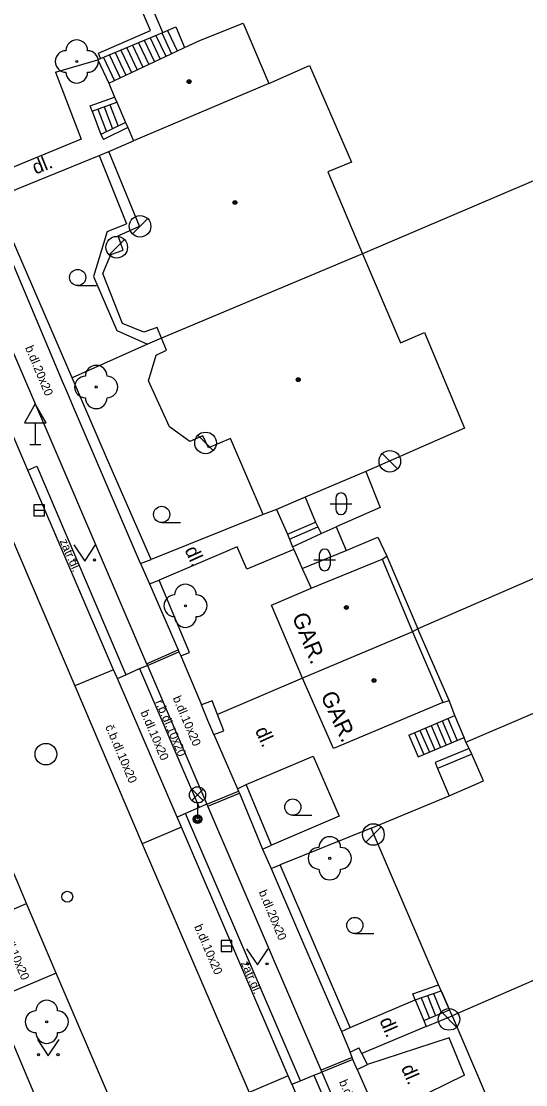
# Model space of a CAD drawing. Extents: x -600391 to -599491, y -1160176 to -1159402.
# Drawn here: x -599957.51 to -599934.16, y -1160008.45 to -1159959.22 of the extents above; entities that cross this region are included whole.
import ezdxf

# ---------------------------------------------------------------- set-up
doc = ezdxf.new("R2010")
doc.units = 0
for name, color, linetype in [('Level 10', 7, 'Continuous'), ('Level 11', 7, 'Continuous'), ('Level 22', 7, 'Continuous'), ('Level 27', 7, 'Continuous'), ('Level 28', 7, 'Continuous'), ('Level 33', 7, 'Continuous'), ('Level 34', 7, 'Continuous'), ('Level 36', 7, 'Continuous'), ('Level 39', 7, 'Continuous'), ('Level 40', 7, 'Continuous'), ('Level 41', 7, 'Continuous'), ('Level 5', 7, 'Continuous'), ('Level 51', 7, 'Continuous'), ('Level 6', 7, 'Continuous'), ('Level 7', 7, 'Continuous'), ('Level 8', 7, 'Continuous')]:
    doc.layers.add(name, color=color, linetype=linetype)

msp = doc.modelspace()

# ---------------------------------------------------------------- linework, layer by layer
at = {"layer": 'Level 10'}
for points in [[(-599944.99, -1160008.43), (-599945.16, -1160008.05), (-599950.1, -1159996.53), (-599950.3, -1159996.07), (-599953.06, -1159989.64), (-599953.24, -1159989.24), (-599957.2, -1159980), (-599957.34, -1159979.68), (-599960.83, -1159971.55)], [(-599943.66, -1160031.85), (-599952.04, -1160012.26), (-599953.42, -1160009.05), (-599955.89, -1160003.29), (-599957.26, -1160000.07), (-599957.66, -1159999.14), (-599960.41, -1159992.7), (-599962.89, -1159986.93), (-599963.29, -1159986.01), (-599964.28, -1159983.7), (-599966.64, -1159978.19), (-599967.03, -1159977.28), (-599967.96, -1159975.09)], [(-599944.99, -1160008.43), (-599943.63, -1160011.68), (-599943.45, -1160012.17), (-599936.23, -1160028.9)]]:
    msp.add_lwpolyline(points, dxfattribs=at)
at = {"layer": 'Level 11'}
for points in [[(-599950.96, -1159959.73), (-599953.51, -1159953.78)], [(-599951.53, -1159959.65), (-599953.91, -1159954.11)], [(-599953.97, -1159961), (-599953.84, -1159960.94), (-599950.96, -1159959.73), (-599950.36, -1159959.47)], [(-599953.94, -1159960.69), (-599951.53, -1159959.65)], [(-599951.01, -1159959.76), (-599950.56, -1159960.72)], [(-599950.74, -1159959.64), (-599950.29, -1159960.59)], [(-599950.36, -1159959.47), (-599949.95, -1159960.43)], [(-599952.36, -1159960.32), (-599951.88, -1159961.34)], [(-599952.09, -1159960.21), (-599951.61, -1159961.22)], [(-599951.82, -1159960.1), (-599951.35, -1159961.09)], [(-599951.55, -1159959.98), (-599951.08, -1159960.97)], [(-599951.28, -1159959.87), (-599950.82, -1159960.84)], [(-599953.84, -1159960.94), (-599953.94, -1159960.69)], [(-599953.43, -1159960.78), (-599952.93, -1159961.84)], [(-599953.17, -1159960.66), (-599952.67, -1159961.72)], [(-599952.9, -1159960.55), (-599952.4, -1159961.59)], [(-599952.63, -1159960.44), (-599952.14, -1159961.47)], [(-599955.93, -1159961.58), (-599953.97, -1159961)], [(-599953.97, -1159961), (-599953.46, -1159962.09)], [(-599953.7, -1159960.89), (-599953.2, -1159961.97)], [(-599955.93, -1159961.58), (-599954.73, -1159964.67)], [(-599953.68, -1159963.18), (-599953.29, -1159964.2)], [(-599953.41, -1159963.08), (-599953.03, -1159964.07)], [(-599954.23, -1159963.38), (-599953.82, -1159964.46)], [(-599953.96, -1159963.28), (-599953.56, -1159964.33)], [(-599954.73, -1159964.67), (-599959.16, -1159966.49)], [(-599958.76, -1159967.41), (-599953.91, -1159965.43), (-599953.45, -1159965.24)], [(-599953.91, -1159965.43), (-599952.64, -1159968.59)], [(-599961.52, -1159966.09), (-599955.44, -1159980.23), (-599951.71, -1159988.96), (-599951.67, -1159989.05)], [(-599953.54, -1159968.95), (-599952.64, -1159968.59)], [(-599953.54, -1159968.95), (-599954.17, -1159971.04)], [(-599954.17, -1159971.04), (-599953.09, -1159973.54)], [(-599953.09, -1159973.54), (-599951.66, -1159974.17)], [(-599957.2, -1159980), (-599956.79, -1159979.81), (-599952.67, -1159989.47)], [(-599941.56, -1159980.07), (-599940.9, -1159981.73), (-599942.94, -1159982.63)], [(-599959.04, -1159980.62), (-599955.03, -1159989.98)], [(-599944.37, -1159981.25), (-599943.89, -1159982.41)], [(-599945.7, -1159981.82), (-599945.19, -1159982.96)], [(-599946.31, -1159982.06), (-599951.5, -1159984.14)], [(-599945.19, -1159982.96), (-599943.89, -1159982.41)], [(-599943.89, -1159982.41), (-599943.78, -1159982.63)], [(-599945.19, -1159982.96), (-599945.09, -1159983.2)], [(-599945.09, -1159983.2), (-599943.78, -1159982.63)], [(-599944.95, -1159983.55), (-599943.62, -1159982.93)], [(-599943.78, -1159982.63), (-599943.62, -1159982.93)], [(-599943.62, -1159982.93), (-599942.94, -1159982.63)], [(-599942.94, -1159982.63), (-599942.47, -1159983.72)], [(-599945.09, -1159983.2), (-599944.95, -1159983.55)], [(-599942.47, -1159983.72), (-599941, -1159983.1), (-599940.59, -1159983.98)], [(-599947.51, -1159983.55), (-599951.13, -1159985.1)], [(-599947.07, -1159984.59), (-599947.51, -1159983.55)], [(-599944.9, -1159983.67), (-599947.07, -1159984.59)], [(-599944.95, -1159983.55), (-599944.9, -1159983.67), (-599944.5, -1159984.56)], [(-599944.5, -1159984.56), (-599942.47, -1159983.72)], [(-599940.81, -1159984.12), (-599940.59, -1159983.98)], [(-599940.59, -1159983.98), (-599939.15, -1159987.34)], [(-599944.5, -1159984.56), (-599944.09, -1159985.47)], [(-599937.7, -1159990.66), (-599939.15, -1159987.34)], [(-599951.71, -1159988.96), (-599950.25, -1159988.32)], [(-599951.67, -1159989.05), (-599950.21, -1159988.41)], [(-599953.24, -1159989.24), (-599955.03, -1159989.98)], [(-599952.67, -1159989.47), (-599952.04, -1159989.19), (-599951.67, -1159989.05)], [(-599952.04, -1159989.19), (-599949.28, -1159995.62)], [(-599951.67, -1159989.05), (-599948.92, -1159995.46)], [(-599953.06, -1159989.64), (-599952.67, -1159989.47)], [(-599955.03, -1159989.98), (-599951.91, -1159997.3), (-599946.96, -1160008.82), (-599945.19, -1160012.92), (-599938.03, -1160029.65), (-599933.29, -1160040.69), (-599928.87, -1160050.95), (-599924.07, -1160062.12)], [(-599937.99, -1159990.76), (-599937.7, -1159990.66)], [(-599937.44, -1159991.36), (-599937.7, -1159990.66)], [(-599939.57, -1159992.27), (-599937.44, -1159991.36)], [(-599938.54, -1159991.83), (-599938.1, -1159992.84)], [(-599938.28, -1159991.72), (-599937.84, -1159992.73)], [(-599938.03, -1159991.61), (-599937.59, -1159992.62)], [(-599937.77, -1159991.5), (-599937.33, -1159992.51)], [(-599937.01, -1159992.38), (-599937.44, -1159991.36)], [(-599939.57, -1159992.27), (-599939.13, -1159993.28)], [(-599939.31, -1159992.16), (-599938.87, -1159993.17)], [(-599939.06, -1159992.05), (-599938.62, -1159993.06)], [(-599938.8, -1159991.94), (-599938.36, -1159992.95)], [(-599939.13, -1159993.28), (-599937.01, -1159992.38)], [(-599936.93, -1159992.6), (-599937.01, -1159992.38)], [(-599947.1, -1159994.56), (-599944, -1159993.25)], [(-599944, -1159993.25), (-599942.8, -1159996.02)], [(-599936.78, -1159992.88), (-599938.35, -1159993.53), (-599938.25, -1159993.81)], [(-599936.65, -1159993.15), (-599938.25, -1159993.81)], [(-599938.25, -1159993.81), (-599937.7, -1159995.08)], [(-599948.92, -1159995.46), (-599947.45, -1159994.87)], [(-599948.88, -1159995.55), (-599947.41, -1159994.96)], [(-599948.92, -1159995.46), (-599949.28, -1159995.62), (-599949.9, -1159995.89)], [(-599943.59, -1160007.87), (-599943.63, -1160007.78), (-599948.88, -1159995.55), (-599948.92, -1159995.46)], [(-599949.9, -1159995.89), (-599950.3, -1159996.07)], [(-599944.59, -1160008.27), (-599949.9, -1159995.89)], [(-599942.8, -1159996.02), (-599945.92, -1159997.36)], [(-599950.1, -1159996.53), (-599951.91, -1159997.3)], [(-599941.31, -1159996.57), (-599945.52, -1159998.28)], [(-599960.17, -1160001.31), (-599959.79, -1160001.14), (-599957.26, -1160000.07)], [(-599955.89, -1160003.29), (-599958.41, -1160004.35), (-599958.78, -1160004.49)], [(-599958.78, -1160004.49), (-599958.74, -1160004.58), (-599956.36, -1160010.21), (-599956.32, -1160010.3)], [(-599942.29, -1160005.81), (-599939.28, -1160004.53)], [(-599939.28, -1160004.53), (-599938.88, -1160005.48)], [(-599939, -1160004.43), (-599938.61, -1160005.37)], [(-599938.71, -1160004.33), (-599938.33, -1160005.26)], [(-599938.43, -1160004.23), (-599938.05, -1160005.14)], [(-599937.7, -1160006.28), (-599941.49, -1160007.52)], [(-599937, -1160008.01), (-599937.7, -1160006.28)], [(-599942.2, -1160007.19), (-599943.63, -1160007.78)], [(-599942.16, -1160007.28), (-599943.59, -1160007.87)], [(-599945.16, -1160008.05), (-599946.96, -1160008.82)], [(-599944.59, -1160008.27), (-599943.97, -1160008.01), (-599943.59, -1160007.87)], [(-599943.97, -1160008.01), (-599942.59, -1160011.22)], [(-599943.59, -1160007.87), (-599942.23, -1160011.08)], [(-599937, -1160008.01), (-599939.51, -1160009.24)], [(-599944.99, -1160008.43), (-599944.59, -1160008.27)]]:
    msp.add_lwpolyline(points, dxfattribs=at)
at = {"layer": 'Level 22'}
for centre in [(-599954.94, -1159961.08), (-599954.04, -1159976.15), (-599949.91, -1159986.28), (-599943.23, -1159997.97), (-599956.33, -1160005.54)]:
    msp.add_circle(centre, 0.05, dxfattribs=at)
for centre, start, end in [((-599954.94, -1159960.58), 0, 180), ((-599955.44, -1159961.08), 90, 270), ((-599954.44, -1159961.08), 270, 90), ((-599954.94, -1159961.58), 180, 0), ((-599954.04, -1159975.65), 0, 180), ((-599954.54, -1159976.15), 90, 270), ((-599953.54, -1159976.15), 270, 90), ((-599954.04, -1159976.65), 180, 0), ((-599949.91, -1159985.78), 0, 180), ((-599950.41, -1159986.28), 90, 270), ((-599949.41, -1159986.28), 270, 90), ((-599949.91, -1159986.78), 180, 0), ((-599943.23, -1159997.47), 0, 180), ((-599943.73, -1159997.97), 90, 270), ((-599942.73, -1159997.97), 270, 90), ((-599943.23, -1159998.47), 180, 0), ((-599956.33, -1160005.04), 0, 180), ((-599956.83, -1160005.54), 90, 270), ((-599955.83, -1160005.54), 270, 90), ((-599956.33, -1160006.04), 180, 0)]:
    msp.add_arc(centre, 0.5, start, end, dxfattribs=at)
at = {"layer": 'Level 27'}
for p, q in [((-599952.364, -1159969.063), (-599951.657, -1159968.356)), ((-599953.444, -1159970.033), (-599952.737, -1159969.326)), ((-599948.627, -1159979.094), (-599949.334, -1159978.387)), ((-599940.097, -1159979.944), (-599940.804, -1159979.237)), ((-599956.93, -1159981.86), (-599956.43, -1159981.86)), ((-599941.564, -1159997.223), (-599940.857, -1159996.516)), ((-599948.26, -1160002.03), (-599947.76, -1160002.03)), ((-599937.357, -1160005.784), (-599938.064, -1160005.077))]:
    msp.add_line(p, q, dxfattribs=at)
for points in [[(-599956.93, -1159982.11), (-599956.43, -1159982.11), (-599956.43, -1159981.61), (-599956.93, -1159981.61)], [(-599948.26, -1160002.28), (-599947.76, -1160002.28), (-599947.76, -1160001.78), (-599948.26, -1160001.78)]]:
    msp.add_lwpolyline(points, close=True, dxfattribs=at)
for centre in [(-599952.01, -1159968.71), (-599953.09, -1159969.68), (-599948.98, -1159978.74), (-599940.45, -1159979.59), (-599956.37, -1159993.15), (-599941.21, -1159996.87), (-599937.71, -1160005.43)]:
    msp.add_circle(centre, 0.5, dxfattribs=at)
at = {"layer": 'Level 28'}
msp.add_circle((-599955.38, -1159999.75), 0.25, dxfattribs=at)
at = {"layer": 'Level 33'}
for p, q in [((-599949.615, -1159995.3), (-599949.085, -1159994.77)), ((-599949.615, -1159994.77), (-599949.085, -1159995.3)), ((-599949.35, -1159995.41), (-599949.35, -1159996.16))]:
    msp.add_line(p, q, dxfattribs=at)
for centre, radius in [((-599949.35, -1159995.035), 0.375), ((-599949.35, -1159996.16), 0.2), ((-599949.35, -1159996.16), 0.145), ((-599949.35, -1159996.16), 0.0876)]:
    msp.add_circle(centre, radius, dxfattribs=at)
at = {"layer": 'Level 34'}
for p, q in [((-599956.86, -1159977.802), (-599956.86, -1159978.82)), ((-599957.11, -1159978.82), (-599956.61, -1159978.82))]:
    msp.add_line(p, q, dxfattribs=at)
msp.add_lwpolyline([(-599957.36, -1159977.802), (-599956.36, -1159977.802), (-599956.86, -1159976.936)], close=True, dxfattribs=at)
at = {"layer": 'Level 36'}
for p, q in [((-599954.9, -1159971.455), (-599954.025, -1159971.455)), ((-599942.956, -1159981.306), (-599942.956, -1159981.806)), ((-599942.456, -1159981.306), (-599942.456, -1159981.806)), ((-599943.206, -1159981.556), (-599942.206, -1159981.556)), ((-599951.01, -1159982.425), (-599950.135, -1159982.425)), ((-599943.716, -1159983.906), (-599943.716, -1159984.406)), ((-599943.216, -1159983.906), (-599943.216, -1159984.406)), ((-599943.966, -1159984.156), (-599942.966, -1159984.156)), ((-599944.94, -1159995.975), (-599944.065, -1159995.975)), ((-599942.07, -1160001.455), (-599941.195, -1160001.455))]:
    msp.add_line(p, q, dxfattribs=at)
for points in [[(-599955.07, -1159983.46), (-599954.57, -1159984.21), (-599954.07, -1159983.46)], [(-599947.08, -1160002.16), (-599946.58, -1160002.91), (-599946.08, -1160002.16)], [(-599956.76, -1160006.36), (-599956.26, -1160007.11), (-599955.76, -1160006.36)]]:
    msp.add_lwpolyline(points, dxfattribs=at)
for centre, radius in [((-599954.9, -1159971.08), 0.375), ((-599951.01, -1159982.05), 0.375), ((-599955.02, -1159984.16), 0.05), ((-599954.121, -1159984.16), 0.05), ((-599944.94, -1159995.6), 0.375), ((-599942.07, -1160001.08), 0.375), ((-599947.03, -1160002.86), 0.05), ((-599946.131, -1160002.86), 0.05), ((-599956.71, -1160007.06), 0.05), ((-599955.811, -1160007.06), 0.05)]:
    msp.add_circle(centre, radius, dxfattribs=at)
for centre, start, end in [((-599942.706, -1159981.306), 0, 180), ((-599942.706, -1159981.806), 180, 0), ((-599943.466, -1159983.906), 0, 180), ((-599943.466, -1159984.406), 180, 0)]:
    msp.add_arc(centre, 0.25, start, end, dxfattribs=at)
at = {"layer": 'Level 39'}
for centre, radius in [((-599949.74, -1159962.01), 0.09), ((-599949.74, -1159962.01), 0.0398), ((-599947.62, -1159967.61), 0.09), ((-599947.62, -1159967.61), 0.0398), ((-599944.69, -1159975.81), 0.09), ((-599944.69, -1159975.81), 0.0398), ((-599942.46, -1159986.36), 0.09), ((-599942.46, -1159986.36), 0.0398), ((-599941.18, -1159989.74), 0.09), ((-599941.18, -1159989.74), 0.0398)]:
    msp.add_circle(centre, radius, dxfattribs=at)
at = {"layer": 'Level 5'}
for points in [[(-599953.46, -1159962.09), (-599950.05, -1159960.48), (-599949.95, -1159960.43), (-599949.22, -1159960.09), (-599947.24, -1159959.3)], [(-599947.24, -1159959.3), (-599946.05, -1159962.1)], [(-599946.05, -1159962.1), (-599944.17, -1159961.26)], [(-599944.17, -1159961.26), (-599942.23, -1159965.74)], [(-599953.46, -1159962.09), (-599953.19, -1159962.73), (-599953.09, -1159962.97), (-599952.68, -1159963.9), (-599952.58, -1159964.14), (-599952.31, -1159964.76)], [(-599946.05, -1159962.1), (-599952.31, -1159964.76)], [(-599953.45, -1159965.24), (-599952.31, -1159964.76)], [(-599952.03, -1159968.71), (-599953.45, -1159965.24)], [(-599942.23, -1159965.74), (-599943.32, -1159966.19)], [(-599943.32, -1159966.19), (-599941.71, -1159969.98)], [(-599953.02, -1159969.15), (-599952.03, -1159968.71)], [(-599952.79, -1159969.82), (-599953.02, -1159969.15)], [(-599953.73, -1159970.9), (-599953.37, -1159970.02)], [(-599953.37, -1159970.02), (-599952.79, -1159969.82)], [(-599941.71, -1159969.98), (-599951.02, -1159973.89)], [(-599941.71, -1159969.98), (-599939.96, -1159974.11)], [(-599952.82, -1159973.21), (-599953.73, -1159970.9)], [(-599951.83, -1159973.61), (-599952.82, -1159973.21)], [(-599951.22, -1159973.4), (-599951.83, -1159973.61)], [(-599951.02, -1159973.89), (-599951.22, -1159973.4)], [(-599950.78, -1159974.44), (-599951.02, -1159973.89)], [(-599939.96, -1159974.11), (-599938.85, -1159973.63)], [(-599938.85, -1159973.63), (-599936.99, -1159978.05)], [(-599951.26, -1159974.68), (-599950.78, -1159974.44)], [(-599951.62, -1159975.86), (-599951.26, -1159974.68)], [(-599950.65, -1159978), (-599951.62, -1159975.86)], [(-599949.7, -1159978.67), (-599950.65, -1159978)], [(-599949.1, -1159978.41), (-599949.7, -1159978.67)], [(-599948.84, -1159978.97), (-599949.1, -1159978.41)], [(-599947.83, -1159978.53), (-599948.84, -1159978.97)], [(-599946.31, -1159982.06), (-599947.83, -1159978.53)], [(-599936.99, -1159978.05), (-599941.56, -1159980.07)], [(-599941.56, -1159980.07), (-599944.37, -1159981.25)], [(-599944.37, -1159981.25), (-599945.7, -1159981.82)], [(-599945.7, -1159981.82), (-599946.31, -1159982.06)], [(-599944.09, -1159985.47), (-599940.81, -1159984.12)], [(-599940.81, -1159984.12), (-599939.4, -1159987.48)], [(-599945.92, -1159986.25), (-599944.09, -1159985.47)], [(-599944.49, -1159989.63), (-599945.92, -1159986.25)], [(-599939.4, -1159987.48), (-599944.49, -1159989.63)], [(-599939.4, -1159987.48), (-599937.99, -1159990.76)], [(-599936.93, -1159992.6), (-599928.17, -1159988.84)], [(-599943.06, -1159992.88), (-599944.49, -1159989.63)], [(-599937.99, -1159990.76), (-599943.06, -1159992.88)], [(-599936.78, -1159992.88), (-599936.93, -1159992.6)], [(-599936.65, -1159993.15), (-599936.78, -1159992.88)], [(-599936.11, -1159994.38), (-599936.65, -1159993.15)], [(-599937.7, -1159995.08), (-599936.11, -1159994.38)], [(-599941.31, -1159996.57), (-599937.7, -1159995.08)], [(-599937.57, -1160005.27), (-599937.69, -1160004.99), (-599938.07, -1160004.1), (-599938.19, -1160003.83), (-599941.31, -1159996.57)], [(-599926.39, -1160000.41), (-599937.57, -1160005.27)], [(-599937.57, -1160005.27), (-599935.54, -1160010), (-599935.42, -1160010.3), (-599935.01, -1160011.26), (-599934.87, -1160011.56), (-599932.85, -1160016.29)]]:
    msp.add_lwpolyline(points, dxfattribs=at)
at = {"layer": 'Level 51'}
for points in [[(-599922.31, -1159961.69), (-599941.71, -1159969.98)], [(-599911.14, -1159975.18), (-599939.15, -1159987.34)]]:
    msp.add_lwpolyline(points, dxfattribs=at)
at = {"layer": 'Level 6'}
for points in [[(-599953.09, -1159962.97), (-599952.68, -1159963.9)], [(-599938.07, -1160004.1), (-599937.69, -1160004.99)]]:
    msp.add_lwpolyline(points, dxfattribs=at)
at = {"layer": 'Level 7'}
for points in [[(-599954.32, -1159963.14), (-599953.19, -1159962.73)], [(-599954.23, -1159963.38), (-599954.32, -1159963.14)], [(-599954.23, -1159963.38), (-599953.09, -1159962.97)], [(-599952.68, -1159963.9), (-599953.82, -1159964.46)], [(-599952.58, -1159964.14), (-599953.71, -1159964.69)], [(-599953.82, -1159964.46), (-599953.71, -1159964.69)], [(-599951.99, -1159984.33), (-599955.14, -1159976.97), (-599955.37, -1159976.42), (-599955.6, -1159975.89), (-599957.79, -1159970.68), (-599959.15, -1159967.6)], [(-599955.15, -1159975.73), (-599958.76, -1159967.41)], [(-599951.02, -1159973.89), (-599951.66, -1159974.17), (-599955.15, -1159975.73)], [(-599951.5, -1159984.14), (-599953.52, -1159979.52), (-599955.15, -1159975.73)], [(-599951.99, -1159984.33), (-599951.5, -1159984.14)], [(-599951.57, -1159985.27), (-599951.13, -1159985.1)], [(-599951.57, -1159985.27), (-599950.25, -1159988.32), (-599950.21, -1159988.41), (-599950.13, -1159988.6)], [(-599949.72, -1159988.44), (-599951.13, -1159985.1)], [(-599939.15, -1159987.34), (-599939.4, -1159987.48)], [(-599950.13, -1159988.6), (-599949.72, -1159988.44)], [(-599944.49, -1159989.63), (-599948.43, -1159991.32)], [(-599948.68, -1159990.68), (-599949.16, -1159990.87)], [(-599948.13, -1159992.07), (-599948.43, -1159991.32), (-599948.68, -1159990.68)], [(-599948.59, -1159992.24), (-599948.87, -1159991.59), (-599949.16, -1159990.87)], [(-599948.59, -1159992.24), (-599948.13, -1159992.07)], [(-599947.5, -1159994.75), (-599947.1, -1159994.56)], [(-599947.5, -1159994.75), (-599947.45, -1159994.87), (-599947.41, -1159994.96), (-599946.34, -1159997.55)], [(-599945.92, -1159997.36), (-599947.1, -1159994.56)], [(-599946.34, -1159997.55), (-599945.92, -1159997.36)], [(-599945.94, -1159998.44), (-599945.52, -1159998.28)], [(-599945.94, -1159998.44), (-599944.72, -1160001.28), (-599944.49, -1160001.82), (-599942.69, -1160005.99)], [(-599942.29, -1160005.81), (-599945.52, -1159998.28)], [(-599939.38, -1160004.25), (-599938.19, -1160003.83)], [(-599939.28, -1160004.53), (-599938.07, -1160004.1)], [(-599939.28, -1160004.53), (-599939.38, -1160004.25)], [(-599938.88, -1160005.48), (-599937.69, -1160004.99)], [(-599938.88, -1160005.48), (-599938.77, -1160005.76)], [(-599938.77, -1160005.76), (-599937.57, -1160005.27)], [(-599942.69, -1160005.99), (-599942.29, -1160005.81)], [(-599938.77, -1160005.76), (-599941.75, -1160007.01)], [(-599942.29, -1160006.95), (-599941.88, -1160006.75)], [(-599941.96, -1160007.75), (-599942.16, -1160007.28), (-599942.2, -1160007.19), (-599942.29, -1160006.95)], [(-599941.75, -1160007.01), (-599941.88, -1160006.75)], [(-599941.49, -1160007.52), (-599941.75, -1160007.01)], [(-599941.96, -1160007.75), (-599941.49, -1160007.52)]]:
    msp.add_lwpolyline(points, dxfattribs=at)
at = {"layer": 'Level 8'}
for points in [[(-599951.99, -1159984.33), (-599951.57, -1159985.27)], [(-599950.13, -1159988.6), (-599949.16, -1159990.87)], [(-599948.59, -1159992.24), (-599947.5, -1159994.75)], [(-599946.34, -1159997.55), (-599945.94, -1159998.44)], [(-599942.69, -1160005.99), (-599942.29, -1160006.95)], [(-599941.96, -1160007.75), (-599940.98, -1160009.99)]]:
    msp.add_lwpolyline(points, dxfattribs=at)

# ---------------------------------------------------------------- texts
at = {"layer": 'Level 40'}
for s, height, rotation, p in [('dl.', 0.65, 22, (-599956.85, -1159966.32)), ('b.dl.20x20', 0.4, 292.7805, (-599957.34, -1159974.33)), ('zatr.dl.', 0.4, 293.3292, (-599955.74, -1159983.28)), ('dl.', 0.65, 294.4329, (-599949.96, -1159983.69)), ('r.b.dl.10x20', 0.39995, 293.1661, (-599951.32, -1159990.73)), ('b.dl.10x20', 0.4, 293.1381, (-599950.51, -1159990.55)), ('b.dl.10x20', 0.4, 293.1381, (-599952, -1159991.21)), ('č.b.dl.10x20', 0.4, 293.1381, (-599953.63, -1159991.88)), ('dl.', 0.65, 294.4329, (-599946.7, -1159992.05)), ('b.dl.20x20', 0.4, 292.7805, (-599946.53, -1159999.53)), ('b.dl.10x20', 0.4, 293.1381, (-599949.51, -1160001.13)), ('b.dl.10x20', 0.4, 293.1377, (-599958.45, -1160001.38)), ('zatr.dl.', 0.4, 293.3292, (-599947.35, -1160002.82)), ('dl.', 0.65, 293.2621, (-599940.94, -1160005.48)), ('dl.', 0.65, 293.2621, (-599939.94, -1160007.67)), ('b.dl.10x20', 0.4, 293.1377, (-599942.81, -1160008.32))]:
    msp.add_text(s, height=height, rotation=rotation, dxfattribs=at).set_placement(p)
at = {"layer": 'Level 41'}
for rotation, p in [(291.87, (-599944.99, -1159986.77)), (294.7515, (-599943.67, -1159990.44))]:
    msp.add_text('GAR.', height=0.75, rotation=rotation, dxfattribs=at).set_placement(p)

doc.saveas('drawing.dxf')
